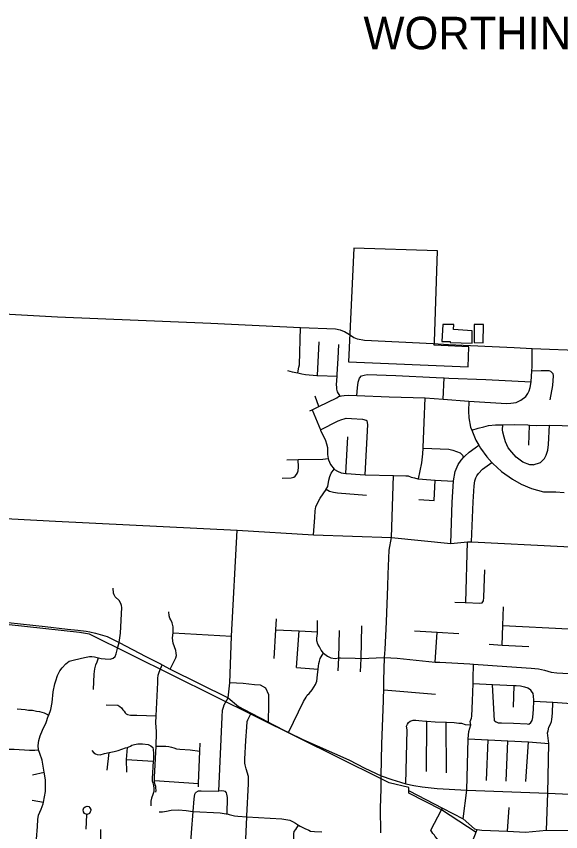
# Model space of a CAD drawing. Extents: x 1729596 to 1934326, y 644115 to 911751.
# Drawn here: x 1804179 to 1812555, y 747751 to 760306 of the extents above; entities that cross this region are included whole.
import ezdxf

# ---------------------------------------------------------------- set-up
doc = ezdxf.new("R2010")
doc.units = 0
for name, color, linetype in [('GM_X_City_Street', 7, 'Continuous'), ('GM_X_Corporation', 7, 'Continuous'), ('GM_X_Corporation_Text', 7, 'Continuous'), ('GM_X_County_Road', 7, 'Continuous')]:
    doc.layers.add(name, color=color, linetype=linetype)

msp = doc.modelspace()

# ---------------------------------------------------------------- linework, layer by layer
at = {"layer": 'GM_X_City_Street'}
for points in [[(1803112, 755777), (1804164, 755715), (1804812, 755677), (1807170, 755580), (1808550, 755516), (1809089, 755492), (1809162, 755479), (1809197, 755465)], [(1808509, 754815), (1808527, 754903), (1808534, 754937), (1808550, 755516)], [(1808812, 754775), (1808838, 755292)], [(1809116, 754798), (1809133, 755036), (1809139, 755254)], [(1810592, 755266), (1810831, 755255), (1811837, 755206), (1812118, 755192), (1812922, 755160)], [(1812101, 754677), (1812113, 754845), (1812118, 754909), (1812118, 755192)], [(1808350, 754852), (1808424, 754832), (1808509, 754815), (1808573, 754802), (1808631, 754792), (1808805, 754775), (1808812, 754775), (1809114, 754767)], [(1812113, 754845), (1812256, 754853), (1812370, 754850), (1812400, 754842), (1812416, 754828), (1812433, 754805), (1812439, 754769), (1812428, 754623), (1812388, 754401)], [(1809160, 754455), (1809122, 754525), (1809111, 754565), (1809109, 754593), (1809104, 754629), (1809114, 754767), (1809114, 754772), (1809116, 754797), (1809116, 754798)], [(1809416, 754465), (1809429, 754585), (1809438, 754675), (1809461, 754733), (1809492, 754769), (1809532, 754782), (1809575, 754791), (1810018, 754777), (1810641, 754746), (1810763, 754740), (1810833, 754736), (1811402, 754712), (1812101, 754677)], [(1810749, 754410), (1810763, 754740)], [(1808696, 754232), (1808729, 754248), (1808833, 754298), (1809110, 754433), (1809138, 754450), (1809160, 754455), (1809181, 754460), (1809223, 754465), (1809297, 754470), (1809416, 754465), (1809914, 754448), (1810470, 754430), (1810749, 754410), (1811144, 754382), (1811719, 754343), (1811789, 754348), (1811869, 754360), (1811940, 754393), (1812017, 754452), (1812050, 754496), (1812071, 754541), (1812086, 754589), (1812101, 754677)], [(1808833, 754298), (1808775, 754457)], [(1810368, 753182), (1810417, 753431), (1810435, 753571), (1810440, 753657), (1810441, 753669), (1810456, 754052), (1810470, 754430)], [(1811144, 754382), (1811139, 754227), (1811141, 754121), (1811167, 753982), (1811187, 753932), (1811249, 753778), (1811294, 753701), (1811320, 753657), (1811418, 753523), (1811497, 753435), (1811512, 753419), (1811642, 753298), (1811815, 753177), (1811948, 753100), (1812108, 753033), (1812289, 752982), (1812480, 752983), (1812607, 752973)], [(1808729, 754248), (1808860, 753937), (1808861, 753934), (1808934, 753775), (1808951, 753722), (1808966, 753668), (1808966, 753560), (1808977, 753496), (1808980, 753479), (1809011, 753406), (1809069, 753334), (1809073, 753329), (1809121, 753304), (1809178, 753275), (1809250, 753267), (1809258, 753266), (1809470, 753250), (1809548, 753247), (1809982, 753235), (1810172, 753229), (1810174, 753229)], [(1808860, 753937), (1809133, 754076), (1809190, 754099), (1809224, 754110), (1809254, 754116), (1809336, 754114), (1809506, 754105), (1809561, 754088), (1809579, 754076)], [(1809548, 753247), (1809588, 754023), (1809579, 754076)], [(1811187, 753932), (1811286, 753964), (1811373, 753985), (1811443, 754003), (1811551, 754016), (1811663, 754017), (1811669, 754017), (1811841, 754022), (1812047, 754013), (1812073, 754011), (1812179, 754004), (1812381, 754012), (1812576, 754006), (1812722, 753999)], [(1812129, 753398), (1812079, 753401), (1811972, 753443), (1811870, 753519), (1811801, 753594), (1811746, 753663), (1811704, 753752), (1811685, 753825), (1811667, 753903), (1811662, 753937), (1811663, 754017)], [(1812063, 753701), (1812073, 754011)], [(1812129, 753398), (1812242, 753436), (1812305, 753499), (1812334, 753550), (1812359, 753626), (1812369, 753712), (1812381, 754012)], [(1809250, 753267), (1809279, 753832)], [(1810863, 752190), (1810885, 752827), (1810905, 753149), (1810905, 753153), (1810930, 753297), (1810978, 753407), (1811023, 753472), (1811059, 753512), (1811078, 753535), (1811147, 753596), (1811239, 753662), (1811294, 753701)], [(1810440, 753657), (1810832, 753640), (1810896, 753625), (1810954, 753603), (1811007, 753582), (1811043, 753550), (1811059, 753512)], [(1808267, 753195), (1808407, 753201), (1808449, 753210), (1808472, 753226), (1808492, 753252), (1808507, 753277), (1808515, 753309), (1808520, 753365), (1808516, 753480)], [(1808341, 753477), (1808516, 753480), (1808896, 753487), (1808977, 753496)], [(1808753, 752321), (1808772, 752589), (1808778, 752693), (1808789, 752755), (1808818, 752819), (1808853, 752884), (1808946, 753019), (1808949, 753026), (1808970, 753064), (1808990, 753164), (1809001, 753218), (1809024, 753270), (1809069, 753334)], [(1811184, 752213), (1811209, 752831), (1811226, 753077), (1811235, 753151), (1811248, 753197), (1811265, 753229), (1811291, 753265), (1811354, 753332), (1811497, 753435)], [(1809953, 752282), (1809982, 753235)], [(1810174, 753229), (1810209, 753228), (1810253, 753211), (1810304, 753200), (1810356, 753183), (1810368, 753182), (1810488, 753173), (1810626, 753165), (1810905, 753149)], [(1810374, 752868), (1810606, 752848), (1810626, 753165)], [(1808949, 753026), (1808999, 752992), (1809057, 752981), (1809119, 752969), (1809568, 752935)], [(1803054, 752624), (1804112, 752566), (1804781, 752533), (1807577, 752391), (1808753, 752321), (1809953, 752282), (1810863, 752190), (1811121, 752215), (1811184, 752213), (1812605, 752141), (1814047, 752081), (1815379, 751999)], [(1807491, 750758), (1807491, 750762), (1807577, 752391)], [(1809830, 749807), (1809832, 749935), (1809835, 750081), (1809845, 750433), (1809852, 750558), (1809874, 750984), (1809896, 751532), (1809903, 751718), (1809918, 752085), (1809953, 752282)], [(1811096, 751279), (1811121, 752215)], [(1811348, 751275), (1811366, 751305), (1811371, 751357), (1811376, 751507), (1811389, 751783)], [(1805687, 751398), (1805675, 751425), (1805667, 751499)], [(1805760, 750665), (1805782, 750810), (1805803, 751202), (1805798, 751233), (1805788, 751264), (1805761, 751309), (1805702, 751366), (1805687, 751398)], [(1810928, 751287), (1811086, 751280)], [(1811086, 751280), (1811086, 751280), (1811096, 751279), (1811308, 751270), (1811348, 751275)], [(1811653, 750622), (1811665, 750924), (1811677, 751213)], [(1806542, 751041), (1806529, 751074), (1806526, 751136)], [(1806545, 750253), (1806608, 750374), (1806633, 750428), (1806642, 750465), (1806641, 750502), (1806636, 750539), (1806612, 750598), (1806593, 750656), (1806585, 750692), (1806583, 750738), (1806590, 750814), (1806592, 750904), (1806577, 750966), (1806554, 751011), (1806542, 751041)], [(1808173, 750859), (1808173, 750860), (1808183, 751026)], [(1808904, 750498), (1808870, 750545), (1808842, 750595), (1808818, 750637), (1808804, 750687), (1808802, 750733), (1808814, 750803), (1808814, 750829), (1808814, 751003)], [(1805312, 750826), (1805395, 750809), (1805576, 750755), (1805760, 750665), (1806173, 750450), (1806406, 750329)], [(1806590, 750814), (1807491, 750762)], [(1808145, 750415), (1808173, 750859)], [(1808173, 750860), (1808529, 750843), (1808814, 750829)], [(1808492, 750278), (1808529, 750843)], [(1809141, 750426), (1809154, 750851)], [(1809483, 750419), (1809495, 750921)], [(1810304, 750842), (1810656, 750821), (1810988, 750802)], [(1810626, 750362), (1810656, 750821)], [(1811665, 750924), (1812677, 750874), (1812808, 750867), (1812955, 750860), (1813561, 750828), (1813730, 750815), (1813788, 750804), (1813822, 750779), (1813859, 750746), (1813882, 750694), (1813893, 750645), (1813896, 750605), (1813895, 750534)], [(1807437, 749810), (1807463, 750042), (1807491, 750758)], [(1805366, 749940), (1805378, 750178), (1805385, 750256), (1805401, 750318), (1805421, 750367), (1805443, 750427), (1805485, 750415), (1805545, 750411), (1805622, 750409), (1805668, 750422), (1805699, 750450), (1805715, 750490), (1805740, 750591), (1805760, 750665)], [(1811452, 750638), (1811653, 750622), (1812067, 750600)], [(1804744, 749904), (1804772, 750028), (1804788, 750072), (1804814, 750154), (1804848, 750230), (1804884, 750274), (1804940, 750337), (1804992, 750375), (1805072, 750398), (1805226, 750435), (1805307, 750450), (1805339, 750450), (1805381, 750444), (1805443, 750427)], [(1808830, 750299), (1808830, 750300), (1808836, 750338), (1808846, 750378), (1808854, 750416), (1808884, 750468), (1808904, 750498)], [(1808904, 750498), (1808968, 750454), (1809016, 750430), (1809084, 750420), (1809141, 750426), (1809165, 750428), (1809393, 750424), (1809483, 750419), (1809833, 750432)], [(1806337, 749285), (1806338, 749292), (1806324, 749427), (1806330, 749537), (1806357, 750047), (1806357, 750110), (1806364, 750161), (1806375, 750208), (1806421, 750321)], [(1806406, 750329), (1806421, 750321), (1806545, 750253), (1807437, 749810), (1807598, 749676), (1807793, 749575), (1808060, 749436), (1808115, 749408), (1808348, 749290), (1808353, 749287)], [(1809129, 750228), (1809141, 750426)], [(1809473, 750214), (1809483, 750419)], [(1809833, 750432), (1809845, 750433), (1810040, 750424), (1810626, 750362), (1810696, 750359), (1811155, 750335), (1811215, 750330), (1811728, 750292), (1812100, 750268), (1812214, 750258), (1812308, 750238), (1812409, 750208), (1812497, 750196), (1812587, 750190), (1812943, 750170), (1812949, 750169), (1814728, 750125)], [(1811054, 747948), (1811109, 748391), (1811132, 749182), (1811140, 749292), (1811172, 749394), (1811164, 749447), (1811182, 749497), (1811188, 749531), (1811197, 749768), (1811206, 750032), (1811209, 750104), (1811215, 750330)], [(1808368, 749280), (1808600, 749755), (1808638, 749821), (1808656, 749853), (1808684, 749880), (1808732, 749936), (1808780, 750018), (1808804, 750070), (1808812, 750164), (1808824, 750252), (1808830, 750299)], [(1808492, 750278), (1808824, 750252)], [(1808060, 749436), (1808066, 749716), (1808066, 749860), (1808018, 749963), (1807936, 750005), (1807846, 750011), (1807668, 750032), (1807463, 750042)], [(1809832, 749935), (1810629, 749868)], [(1811206, 750032), (1811507, 750018), (1811838, 750001), (1811872, 750000), (1811936, 749994), (1812000, 749980), (1812048, 749964), (1812088, 749941)], [(1811536, 749459), (1811507, 750018)], [(1811828, 749667), (1811838, 750001)], [(1812097, 749431), (1812117, 749461), (1812127, 749509), (1812135, 749639), (1812141, 749763), (1812141, 749777), (1812135, 749837), (1812130, 749881), (1812108, 749913), (1812088, 749941)], [(1804492, 747636), (1804503, 747832), (1804509, 747936), (1804521, 748007), (1804559, 748097), (1804593, 748179), (1804598, 748207), (1804627, 748367), (1804627, 748547), (1804608, 748668), (1804599, 748728), (1804577, 748850), (1804540, 748954), (1804518, 749012), (1804514, 749076), (1804524, 749157), (1804544, 749225), (1804580, 749313), (1804636, 749433), (1804670, 749529), (1804677, 749547), (1804712, 749631), (1804732, 749742), (1804744, 749904)], [(1807421, 748024), (1807426, 748275), (1807420, 748327), (1807412, 748350), (1807396, 748368), (1807372, 748376), (1807330, 748382), (1807294, 748373), (1807345, 749518), (1807353, 749624), (1807365, 749666), (1807379, 749706), (1807437, 749810)], [(1809792, 748541), (1809792, 748562), (1809793, 748612), (1809805, 749100), (1809829, 749769), (1809830, 749807)], [(1805563, 749704), (1805740, 749698), (1805770, 749680), (1805796, 749658), (1805820, 749627), (1805836, 749607), (1805856, 749583), (1805868, 749567), (1805892, 749557), (1805938, 749543), (1806032, 749544), (1806330, 749537)], [(1812141, 749763), (1812433, 749745), (1812930, 749711), (1814697, 749613)], [(1812339, 747775), (1812359, 748344), (1812374, 749111), (1812351, 749274), (1812361, 749306), (1812371, 749360), (1812399, 749406), (1812413, 749448), (1812421, 749476), (1812429, 749577), (1812433, 749745)], [(1804194, 749640), (1804316, 749634), (1804366, 749624), (1804428, 749621), (1804490, 749605), (1804538, 749599), (1804608, 749581), (1804677, 749547)], [(1807719, 747346), (1807705, 747382), (1807703, 747468), (1807711, 747638), (1807726, 747980), (1807727, 747997), (1807753, 748488), (1807753, 748542), (1807750, 748598), (1807714, 748716), (1807698, 748782), (1807694, 748804), (1807694, 748866), (1807712, 749157), (1807724, 749361), (1807732, 749447), (1807742, 749475), (1807793, 749575)], [(1810174, 748489), (1810192, 749320), (1810183, 749378), (1810197, 749408), (1810215, 749432)], [(1810215, 749432), (1810239, 749452), (1810287, 749466), (1810327, 749470), (1810371, 749464), (1810479, 749452), (1810493, 749451), (1810625, 749444), (1810795, 749438), (1810799, 749437), (1810915, 749431), (1810990, 749423), (1811028, 749421), (1811084, 749399), (1811172, 749394)], [(1810490, 748677), (1810493, 749451)], [(1810799, 748659), (1810795, 749438)], [(1811536, 749459), (1811560, 749441), (1811594, 749429), (1811644, 749429), (1811831, 749421), (1812037, 749409), (1812067, 749407), (1812097, 749431)], [(1806324, 748359), (1806332, 748387), (1806326, 748427), (1806324, 748445), (1806316, 748471), (1806306, 748510), (1806306, 748540), (1806304, 748588), (1806330, 749070), (1806331, 749076), (1806337, 749270), (1806337, 749285)], [(1808353, 749287), (1808368, 749280), (1808589, 749168), (1809295, 748859), (1809542, 748729), (1809791, 748613)], [(1811132, 749182), (1811438, 749166), (1811740, 749151), (1812061, 749135), (1812374, 749111)], [(1805342, 749002), (1805370, 748966), (1805398, 748952), (1805422, 748940), (1805470, 748936), (1805536, 748956), (1805608, 748972), (1805683, 748985), (1805745, 749003), (1805801, 749021), (1805859, 749041), (1805889, 749048), (1805899, 749051), (1805936, 749065), (1805956, 749083), (1805998, 749093), (1806050, 749103), (1806122, 749104), (1806210, 749092), (1806248, 749074), (1806278, 749048), (1806284, 749016), (1806290, 748957), (1806288, 748859), (1806286, 748838), (1806268, 748570), (1806268, 748534), (1806280, 748502), (1806288, 748461), (1806294, 748417), (1806294, 748369), (1806281, 748325), (1806261, 748267), (1806249, 748221), (1806250, 748150)], [(1806330, 749070), (1806481, 749067), (1806525, 749063), (1806569, 749051), (1806605, 749043), (1806645, 749027), (1806695, 749022), (1806856, 749010), (1807004, 748993)], [(1806980, 748443), (1806982, 748494), (1807004, 748993), (1807009, 749116)], [(1811411, 748539), (1811438, 749166)], [(1811717, 748529), (1811740, 749151)], [(1812020, 748523), (1812061, 749135)], [(1803347, 748953), (1803525, 748947), (1803571, 748949), (1803637, 748955), (1803690, 748967), (1803778, 749001), (1803791, 749003), (1803814, 749009), (1803858, 749023), (1803972, 749023), (1804146, 749021), (1804380, 749006), (1804464, 749006), (1804518, 749012)], [(1805579, 748697), (1805608, 748972)], [(1805882, 748665), (1805873, 748860), (1805889, 749048)], [(1805873, 748860), (1806286, 748838)], [(1804429, 748628), (1804608, 748668)], [(1809791, 748613), (1809793, 748612), (1809959, 748555), (1810088, 748514), (1810174, 748489), (1810293, 748461), (1810426, 748440), (1810656, 748415), (1811109, 748391), (1812359, 748344), (1813598, 748289), (1814634, 748246), (1815206, 748249), (1815895, 748206), (1816051, 748187)], [(1806306, 748540), (1806982, 748494)], [(1809789, 747731), (1809785, 748111), (1809791, 748409), (1809792, 748541)], [(1806777, 746196), (1806874, 747735), (1806899, 748061), (1806915, 748255), (1806926, 748327), (1806936, 748351), (1806945, 748359)], [(1806945, 748359), (1806981, 748378), (1807021, 748382), (1807294, 748373)], [(1810225, 748379), (1810737, 748112), (1811054, 747948), (1811231, 747796), (1811270, 747786), (1811343, 747776), (1811738, 747757), (1812016, 747743), (1812339, 747775), (1812745, 747769), (1813134, 747745), (1813778, 747721), (1814604, 747690), (1815057, 747676), (1815235, 747659), (1815354, 747649), (1815467, 747646), (1815545, 747690), (1815839, 747851), (1815879, 747872), (1816026, 747952)], [(1804425, 748235), (1804598, 748207)], [(1805266, 748009), (1805266, 748011), (1805266, 748016), (1805228, 748030), (1805212, 748054), (1805206, 748088), (1805220, 748120), (1805240, 748134), (1805270, 748144), (1805294, 748138), (1805310, 748120), (1805324, 748094), (1805324, 748076), (1805316, 748054), (1805306, 748030), (1805268, 748016)], [(1806376, 748055), (1806430, 748054), (1806488, 748065), (1806564, 748083), (1806672, 748087), (1806792, 748075), (1806895, 748061), (1806899, 748061), (1807315, 748040), (1807406, 748028), (1807421, 748024), (1807456, 748015), (1807534, 747994), (1807589, 747989), (1807726, 747980), (1808266, 747947), (1808356, 747935), (1808388, 747928), (1808429, 747907), (1808473, 747883), (1808521, 747853), (1808546, 747837), (1808617, 747800), (1808681, 747773), (1808708, 747758), (1808766, 747755), (1808878, 747748)], [(1810555, 747772), (1810722, 748085), (1810737, 748112)], [(1811738, 747757), (1811760, 748122)], [(1805256, 747788), (1805266, 748009)], [(1808573, 746554), (1808583, 746568), (1808597, 746608), (1808601, 746906), (1808601, 746920), (1808601, 746980), (1808597, 747019), (1808577, 747067), (1808525, 747133), (1808499, 747177), (1808484, 747239), (1808481, 747277), (1808470, 747417), (1808454, 747598), (1808448, 747666), (1808450, 747718), (1808456, 747754), (1808478, 747786), (1808521, 747853)], [(1805504, 746262), (1805514, 746495), (1805505, 746537), (1805490, 746568), (1805424, 746645), (1805409, 746670), (1805396, 746725), (1805395, 746787), (1805400, 746876), (1805408, 747055), (1805415, 747197), (1805429, 747261), (1805439, 747307), (1805457, 747351), (1805471, 747397), (1805477, 747437), (1805477, 747441), (1805479, 747782)], [(1811605, 747345), (1811517, 747371), (1811431, 747380), (1811261, 747391), (1811171, 747404), (1811139, 747414), (1811128, 747417), (1811115, 747421), (1811087, 747443), (1811041, 747461), (1810999, 747476), (1810961, 747490), (1810917, 747502), (1810863, 747515), (1810799, 747525), (1810761, 747546), (1810729, 747570), (1810693, 747598), (1810658, 747635), (1810626, 747677), (1810612, 747697), (1810588, 747722), (1810555, 747772)], [(1811346, 747108), (1811198, 747097), (1811162, 747115), (1811136, 747123), (1811126, 747149), (1811117, 747194), (1811113, 747262), (1811128, 747417), (1811168, 747521), (1811270, 747786)]]:
    msp.add_lwpolyline(points, dxfattribs=at)
at = {"layer": 'GM_X_Corporation'}
for points in [[(1810612, 755292), (1810658, 756694), (1809373, 756736), (1809288, 754986), (1811129, 754910), (1811144, 755214), (1810610, 755242)], [(1810728, 755301), (1810857, 755297), (1810856, 755285), (1811191, 755275), (1811195, 755462), (1810908, 755482), (1810911, 755558), (1810741, 755559)], [(1811226, 755561), (1811222, 755283), (1811362, 755280), (1811366, 755559)]]:
    msp.add_lwpolyline(points, close=True, dxfattribs=at)
msp.add_lwpolyline([(1811257, 747739), (1810722, 748085), (1810221, 748346), (1810220, 748433), (1809917, 748503), (1809792, 748562), (1805306, 750790), (1805153, 750816), (1803782, 750969)], dxfattribs=at)
at = {"layer": 'GM_X_County_Road'}
for points in [[(1809197, 755465), (1809227, 755453), (1809307, 755404), (1809374, 755361), (1809426, 755339), (1809429, 755338)], [(1809429, 755338), (1809534, 755317), (1810592, 755266)], [(1803800, 751001), (1804052, 750974), (1804625, 750910), (1804968, 750870), (1805128, 750852), (1805253, 750836), (1805309, 750827), (1805312, 750826)]]:
    msp.add_lwpolyline(points, dxfattribs=at)

# ---------------------------------------------------------------- texts
at = {"layer": 'GM_X_Corporation_Text'}
msp.add_text('WORTHINGTON', height=500, rotation=0, dxfattribs=at).set_placement((1809521, 759799))

doc.saveas('drawing.dxf')
